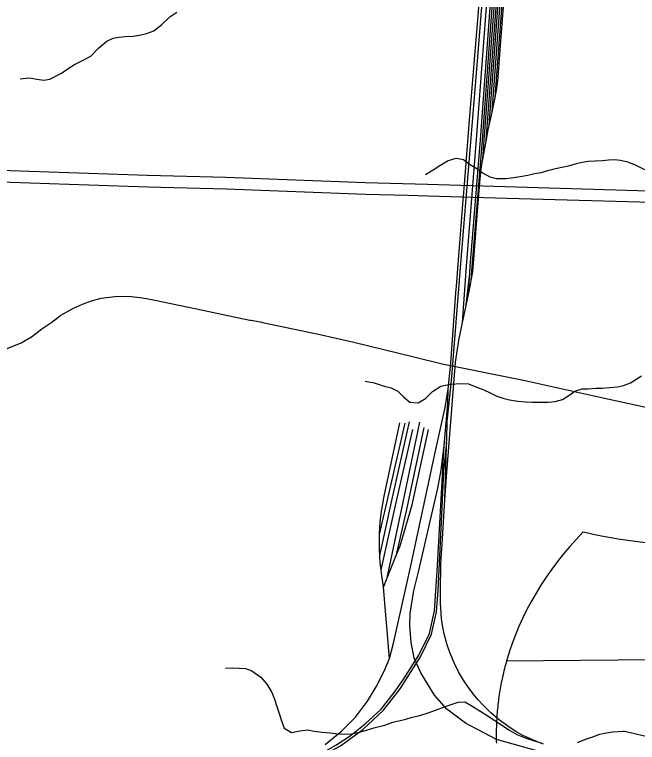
# Model space of a CAD drawing. Extents: x 114604 to 551442, y 316898 to 567001.
# Drawn here: x 165677 to 171017, y 387495 to 393732 of the extents above; entities that cross this region are included whole.
import ezdxf

# ---------------------------------------------------------------- set-up
doc = ezdxf.new("R2010")
doc.units = 0
for name, color, linetype in [('GE_P_Alignment', 7, 'Continuous'), ('GE_P_Alignment_1000_Bearings', 7, 'Continuous'), ('GE_P_Alignment_500_Bearings', 7, 'Continuous'), ('GE_P_Alignment_500_Stations', 7, 'Continuous'), ('PM_P_Cells', 7, 'Continuous')]:
    doc.layers.add(name, color=color, linetype=linetype)

msp = doc.modelspace()

# ---------------------------------------------------------------- linework, layer by layer
at = {"layer": 'GE_P_Alignment'}
msp.add_line((175333.9, 388231.6), (169894.8, 388192.4), dxfattribs=at)
msp.add_line((175333.9, 388231.6), (169894.8, 388192.4), dxfattribs=at)
msp.add_lwpolyline([(169894.8, 388192.4), (169890.1, 388175.7), (169885.5, 388159), (169881.1, 388142.2), (169876.7, 388125.4), (169872.5, 388108.6), (169868.4, 388091.7), (169864.5, 388074.8), (169860.7, 388057.9), (169857, 388040.9), (169853.4, 388023.9), (169849.9, 388006.9), (169846.6, 387989.9), (169843.4, 387972.8), (169840.4, 387955.7), (169837.4, 387938.6), (169834.6, 387921.5), (169832, 387904.3), (169829.4, 387887.2), (169827, 387870), (169824.8, 387852.8), (169822.6, 387835.5), (169820.6, 387818.3), (169818.7, 387801), (169817, 387783.7), (169815.3, 387766.4), (169813.9, 387749.1), (169812.5, 387731.7), (169811.3, 387714.4), (169810.2, 387697), (169809.2, 387679.6), (169808.4, 387662.2), (169807.7, 387644.8), (169807.2, 387627.4), (169806.8, 387610), (169806.5, 387592.6), (169806.4, 387575.1), (169806.4, 387557.7), (169806.5, 387540.2), (169806.7, 387522.7), (169807.1, 387505.3), (169807.7, 387487.8)], dxfattribs=at)
for centre, ratio, start_param, end_param in [((171559.7, 391996.1), 0.800001, 4.415841, 5.008937), ((173322.2, 387574.3), 0.8, 2.47259, 2.911027)]:
    msp.add_ellipse(centre, major_axis=(3515.8, 25.3), ratio=ratio, start_param=start_param, end_param=end_param, dxfattribs=at)
at = {"layer": 'GE_P_Alignment_1000_Bearings'}
for p, q in [((169746.1, 392780.3), (169771.1, 392896.2)), ((169690.7, 392492.1), (169719.5, 392644.7)), ((169549.2, 391244.1), (169577.9, 391490)), ((168872.7, 388905.5), (168947, 389089.8)), ((168840.1, 388824.6), (168872.7, 388905.5)), ((168892, 388214.2), (168840.1, 388824.6))]:
    msp.add_line(p, q, dxfattribs=at)
for points in [[(169796.9, 393021.3), (169859.5, 393864), (169915.8, 394493.3), (169934.2, 394765.4), (169962.4, 394922.2), (170001.3, 395092.9), (170062.3, 395303), (170078.5, 395344.7), (170313.4, 396104.6), (170498.3, 396674.8), (170546.9, 396887.9), (170576.9, 397032.8), (170694.4, 398537.9), (170718.2, 398843.2), (170723.1, 399124.6), (170704.8, 399282.5), (170670.7, 399461.9), (170626.1, 399648.6), (170583.4, 399819.1), (170514.8, 399996.4), (170348.7, 400411.6), (170285, 400559.2), (170277, 400582.6), (170246.9, 400655.7)], [(169771.1, 392896.2), (169843.1, 393865.3), (169899.4, 394494.6), (169917.9, 394767.4), (169946.3, 394925.5), (169985.4, 395097), (170046.7, 395307.9), (170062.8, 395349.6), (170297.7, 396109.6), (170482.5, 396679.2), (170530.9, 396891.4), (170560.6, 397035.1), (170678.1, 398539.2), (170701.8, 398843.9), (170706.7, 399123.8), (170688.6, 399280.1), (170654.7, 399458.5), (170610.1, 399644.7), (170567.7, 399814.2), (170499.6, 399990.4), (170333.6, 400405.3), (170269.7, 400553.2), (170261.5, 400577.3), (170251, 400611.3)], [(169746.1, 392780.3), (169826.8, 393866.7), (169883, 394495.9), (169901.6, 394769.5), (169930.3, 394928.8), (169969.5, 395101.1), (170031, 395312.7), (170047.2, 395354.4), (170282.1, 396114.5), (170466.7, 396683.6), (170514.9, 396894.8), (170544.3, 397037.4), (170661.7, 398540.4), (170685.5, 398844.7), (170690.3, 399123), (170672.3, 399277.6), (170638.6, 399455), (170594.2, 399640.8), (170552.1, 399809.2), (170484.3, 399984.4), (170318.4, 400399), (170261.4, 400531.2)], [(169719.5, 392644.7), (169720.2, 392654.1), (169810.4, 393868), (169866.7, 394497.2), (169885.3, 394771.5), (169914.2, 394932.1), (169953.6, 395105.3), (170015.3, 395317.5), (170031.5, 395359.2), (170266.5, 396119.5), (170450.8, 396687.9), (170498.8, 396898.3), (170528.1, 397039.7), (170645.4, 398541.7), (170669.1, 398845.5), (170673.9, 399122.2), (170656.1, 399275.1), (170622.6, 399451.6), (170578.2, 399636.9), (170536.4, 399804.2), (170469, 399978.4), (170303.3, 400392.7), (170277.2, 400453.2)], [(169690.7, 392492.1), (169703.9, 392655.3), (169794.1, 393869.3), (169850.3, 394498.5), (169869, 394773.5), (169898.1, 394935.3), (169937.7, 395109.4), (169999.6, 395322.3), (170015.8, 395364.1), (170250.8, 396124.4), (170435, 396692.3), (170482.8, 396901.8), (170511.8, 397042), (170629, 398543), (170652.7, 398846.3), (170657.4, 399121.4), (170639.9, 399272.6), (170606.5, 399448.1), (170562.3, 399633), (170520.7, 399799.3), (170453.8, 399972.4), (170302.8, 400349.7)], [(169591.9, 391453.4), (169599.9, 391571), (169687.5, 392656.6), (169777.7, 393870.7), (169834, 394499.8), (169852.7, 394775.5), (169882, 394938.6), (169921.8, 395113.5), (169983.9, 395327.1), (170000.1, 395368.9), (170235.2, 396129.4), (170419.2, 396696.7), (170466.8, 396905.3), (170495.5, 397044.3), (170612.7, 398544.3), (170636.3, 398847.1), (170641, 399120.6), (170623.7, 399270.1), (170590.5, 399444.7), (170546.4, 399629.1), (170505.1, 399794.3), (170438.5, 399966.4), (170332.5, 400231.4)], [(169567.2, 391331.8), (169583.5, 391572.2), (169671.2, 392657.9), (169761.4, 393872), (169817.6, 394501), (169836.4, 394777.5), (169865.9, 394941.9), (169906, 395117.6), (169968.2, 395331.9), (169984.5, 395373.8), (170219.5, 396134.3), (170403.3, 396701), (170450.7, 396908.8), (170479.2, 397046.6), (170596.3, 398545.6), (170619.9, 398847.8), (170624.6, 399119.8), (170607.4, 399267.7), (170574.4, 399441.2), (170530.4, 399625.2), (170489.4, 399789.3), (170423.2, 399960.4), (170366.4, 400102.4)], [(169518.1, 391092.9), (169550.8, 391574.6), (169638.4, 392660.4), (169728.7, 393874.7), (169784.9, 394503.6), (169803.7, 394781.5), (169833.8, 394948.4), (169874.2, 395125.8), (169936.9, 395341.6), (169949, 395379), (170055.8, 395708.8), (170320.7, 396533.7), (170395.3, 396777.3), (170430.8, 396914.7), (170453.8, 397088.5), (170469.9, 397270.9), (170496.6, 397660), (170582.7, 398721.5), (170599.7, 399011.6), (170588, 399190.3), (170564.1, 399374.2), (170522.9, 399551), (170446.3, 399828.2), (170391.1, 400008.4)], [(169387, 390245.6), (169422.4, 390592.7), (169505.2, 391633.3), (169649, 393370.6), (169766.9, 394835.1), (169782.5, 395073.1), (169818.1, 395434.5), (169887.1, 396219.8)], [(169796.9, 393021.3), (169812.3, 393098.3), (169822.7, 393192.7), (169843.9, 393467.6), (169886.1, 394021.9), (169905.9, 394237.6), (169953.8, 394647.7), (169975.4, 394856.9), (170000.1, 395020.8), (170028.9, 395131.1), (170050.5, 395209.9), (170085.8, 395318.4), (170094.2, 395339.9)], [(169395.5, 390520.8), (169416.8, 390744.8), (169460.2, 391346.4), (169463.1, 391377.6), (169465.2, 391403.5), (169518.2, 392069.5), (169530.7, 392241.7), (169578.3, 392827.7), (169655.3, 393757.3), (169666.4, 393916.6), (169680.1, 394020.9)], [(169771.1, 392896.2), (169780.2, 392938), (169796.9, 393021.3)], [(169719.5, 392644.7), (169738.1, 392743.5), (169746.1, 392780.3)], [(169591.9, 391453.4), (169606.3, 391526.1), (169620.7, 391708.5), (169646.9, 392046.3), (169669.9, 392327.7), (169675.8, 392408.2), (169685.5, 392464.7), (169690.7, 392492.1)], [(169567.2, 391331.8), (169584.8, 391417.8), (169591.9, 391453.4)], [(169518.1, 391092.9), (169528.5, 391143.6), (169567.2, 391331.8)], [(169366.2, 389572.6), (169378.8, 389771.7), (169425.3, 390351.5), (169457.4, 390753.7), (169486.4, 390938.8), (169518.1, 391092.9)], [(168340.6, 387476.1), (168479.9, 387591.3), (168599.4, 387712.5), (168704.2, 387849.6), (168778.1, 387971), (168846.5, 388104.7), (168892, 388214.2), (168926.4, 388344.5), (169074.5, 389006.8), (169282.2, 389977.7), (169367.7, 390364.4), (169395.5, 390520.8)], [(170212.3, 387479.2), (170144.5, 387504.4), (170074.6, 387535.6), (170035.2, 387554), (169981.9, 387583.2), (169908.8, 387630), (169893, 387641.4), (169835.7, 387684.4), (169760.7, 387748.8), (169694.4, 387813.5), (169651.8, 387858.5), (169609.2, 387910.4), (169569.9, 387964.1), (169526.5, 388027.7), (169483.8, 388100.2), (169447.7, 388172.4), (169408.1, 388265.6), (169386.2, 388331.3), (169359.5, 388424.9), (169344.5, 388497.3), (169336.9, 388556.1), (169328.7, 388687.3), (169328.6, 388781.4), (169331.1, 389028), (169345.2, 389240.6), (169366.2, 389572.6), (169391.8, 390398.4), (169395.5, 390520.8)], [(170721.1, 387385.1), (170569.8, 387385.5), (170392.7, 387390.7), (170164.6, 387419), (169809.7, 387520.6), (169541.7, 387659.4), (169382, 387779.3), (169276.9, 387899.7), (169159.7, 388090.2), (169104.1, 388218.7), (169077.1, 388350.1), (169064.3, 388498.4), (169067.5, 388600), (169098.6, 388796.9), (169141.6, 388967.8), (169304.6, 389672.1), (169334.7, 389828.6), (169359.2, 390038.4), (169391.8, 390398.4)], [(168808.3, 389097.8), (168911.9, 389568.9), (169063.3, 390240.7)], [(168872.7, 388905.5), (169007.5, 389554.4), (169150.1, 390239.1)], [(168806, 389276.2), (168809.6, 389342.3), (168815.4, 389408.2), (168823.5, 389473.9), (168834, 389539.2), (168846.7, 389604.2), (168981, 390231.9)], [(168806, 389276.2), (168893.9, 389657.8), (169026.5, 390231.7)], [(169185.2, 390193.8), (169036.1, 389489.5), (168947, 389089.8)], [(168947, 389089.8), (168983.3, 389179.8), (169085, 389529.5), (169226.2, 390176.4)], [(168819.7, 388973.8), (168942.6, 389523.6), (169092, 390175.8)], [(166334.9, 387063), (167100.1, 387123.5), (167645.3, 387170.4), (167857.3, 387209.7), (168070.4, 387272.4), (168261.3, 387350.6), (168471.4, 387466.7), (168663.1, 387604.8), (168839, 387770.2), (168982.3, 387953.5), (169156.1, 388228.2), (169251, 388422.9), (169293.9, 388613.4), (169308.2, 388797.1), (169338.7, 389447.1), (169358.2, 389819.7), (169381.5, 390066.1)], [(166513.1, 387096.6), (166800.7, 387118.2), (167266.7, 387152.8), (167623.2, 387186.6), (167775.4, 387208.5), (168027.5, 387284.6), (168284.6, 387388), (168432.4, 387471.1), (168554.3, 387551.4), (168682.4, 387653.9), (168820.9, 387778.6), (168930.5, 387921.3), (169007.9, 388031.3), (169143.1, 388243.2), (169234.2, 388427.5), (169275.8, 388621.8), (169299.4, 388963.1), (169359.2, 390038.4)], [(168808.3, 389097.8), (168805.9, 389143.9), (168804.8, 389210.1), (168806, 389276.2)], [(168819.7, 388973.8), (168815, 389011.9), (168809.3, 389077.8), (168808.3, 389097.8)], [(168840.1, 388824.6), (168823, 388946.2), (168819.7, 388973.8)]]:
    msp.add_lwpolyline(points, dxfattribs=at)
at = {"layer": 'GE_P_Alignment_500_Bearings'}
for points in [[(164043.9, 390892.7), (164610.3, 390859.4), (165045.2, 390826.7), (165340.2, 390818.9), (165514.6, 390842.4), (165614.9, 390869.6), (165733.1, 390919.1), (165823.7, 390970.6), (165911.4, 391037.6), (165996.3, 391096.6), (166075.2, 391155.4), (166130, 391188.6), (166183.1, 391217), (166258.9, 391249.1), (166336.9, 391278.3), (166419.6, 391300.7), (166536.9, 391315.1), (166636.2, 391317.3), (166680.6, 391316.2), (166752.2, 391308.4), (166808.7, 391298.2), (166895.4, 391280.8), (167236.8, 391210.3), (167694.6, 391114.2)], [(167694.6, 391114.2), (167704.9, 391112), (167798.4, 391094.9)], [(167798.4, 391094.9), (167803.6, 391093.9), (168283.8, 390993.5), (168584.6, 390925.7), (169099.5, 390797.7), (169343.8, 390738.5), (170041, 390598.2), (170295.8, 390541.4), (170682.5, 390456.6)], [(170682.5, 390456.6), (171089.7, 390367.3), (171664.2, 390240.6), (172480.9, 390055.6)]]:
    msp.add_lwpolyline(points, dxfattribs=at)
at = {"layer": 'GE_P_Alignment_500_Stations'}
for points in [[(160999.8, 392616.8), (162647.4, 392514), (163609.7, 392458.8), (163934.2, 392450), (164602.5, 392424.2), (165466.2, 392400.7), (166817.4, 392356.3), (167488.8, 392337.5), (168683, 392293.3), (169218.1, 392279), (171400.5, 392211.6), (172034.3, 392192.9), (172084.3, 392190.4), (172687, 392167.1), (172737.1, 392165.2), (172771.9, 392164.2), (172912.3, 392158), (173104.7, 392149.4), (174429.9, 392104.6), (174582.3, 392093.6)], [(163909, 392351.2), (163943.3, 392350.4), (164600.8, 392330.1), (164889.9, 392316), (165468.3, 392300.2), (166819.5, 392255.7), (167490.9, 392236.9), (168685, 392192.7), (169048.9, 392183)], [(169048.9, 392183), (169220.2, 392178.5), (169796.1, 392161.9)], [(169796.1, 392161.9), (171342.8, 392117.3), (171394.2, 392114.9), (171925.9, 392096.8)]]:
    msp.add_lwpolyline(points, dxfattribs=at)
at = {"layer": 'PM_P_Cells'}
for points in [[(165725.8, 393181.4), (165805.8, 393189.1), (165867.8, 393178.9), (165929.8, 393170.7), (165979.8, 393178.5), (166080, 393230.2), (166144.3, 393274), (166198.4, 393307.8), (166254.5, 393333.7), (166332.7, 393375.4), (166399.1, 393447.3), (166469.3, 393503.1), (166521.5, 393528.9), (166571.5, 393536.7), (166625.5, 393542.5), (166691.6, 393546.3), (166749.6, 393556.1), (166807.7, 393569.9), (166871.8, 393591.7), (166940.1, 393645.5), (167008.4, 393711.3), (167068.6, 393753.2)], [(169198.8, 392361.2), (169265, 392401), (169323.2, 392436.9), (169387.4, 392478.7), (169461.5, 392502.4), (169525.5, 392488.2), (169577.3, 392449.9), (169641.1, 392411.6), (169695, 392371.4), (169750.9, 392341.1), (169808.8, 392326.9), (169890.8, 392326.6), (169954.9, 392334.3), (170010.9, 392344.1), (170077, 392355.9), (170133.1, 392369.7), (170191.1, 392379.5), (170257.2, 392399.3), (170313.3, 392411.1), (170437.4, 392438.7), (170493.5, 392454.5), (170543.6, 392466.3), (170595.6, 392474.1), (170653.6, 392477.9), (170717.7, 392481.7), (170767.7, 392487.5), (170819.7, 392489.3), (170871.7, 392485.1), (170931.7, 392468.8), (170983.6, 392450.6)], [(171168.6, 392359.6), (170983.6, 392450.6)], [(168682.9, 390590.7), (168760.8, 390576.4), (168844.7, 390548), (168906.7, 390533.8), (168962.5, 390505.5), (169010.3, 390455.3), (169066.2, 390409), (169136.1, 390404.8), (169200.3, 390442.6), (169258.6, 390500.4), (169330.8, 390548.2), (169410.9, 390565.9), (169507, 390571.6), (169569, 390567.3), (169630.9, 390541.1), (169698.7, 390514.8), (169754.7, 390490.5), (169810.5, 390462.3), (169862.5, 390444.1), (169920.4, 390429.8), (169990.4, 390417.5), (170058.4, 390413.3), (170116.4, 390411.1), (170254.4, 390410.5), (170312.4, 390416.3), (170374.5, 390434.1), (170428.7, 390466), (170480.9, 390503.8), (170543, 390525.6), (170593, 390525.4), (170661, 390529.2), (170713, 390529), (170775.1, 390534.8), (170847.1, 390542.5), (170897.2, 390552.3), (170957.3, 390576.1), (171051.6, 390634.6)], [(167485.7, 388131.8), (167543.8, 388133.6), (167603.8, 388131.3), (167657.7, 388127.1), (167711.7, 388106.9), (167787.4, 388054.5), (167841.2, 387994.2), (167878.9, 387928), (167902.7, 387873.8), (167924.4, 387803.7), (167946.1, 387741.5), (167963.9, 387689.4), (167987.5, 387617.2), (168051.4, 387580.9), (168123.5, 387594.6), (168191.5, 387602.4), (168245.5, 387592.2), (168313.5, 387581.9), (168381.5, 387577.6), (168447.4, 387569.4), (168501.4, 387565.2), (168565.5, 387568.9), (168645.5, 387586.6), (168695.6, 387598.5), (168767.7, 387622.2), (168851.8, 387643.9), (168920, 387667.7), (168982, 387683.5), (169032.1, 387695.3), (169086.2, 387711.2), (169150.3, 387726.9), (169230.4, 387750.7), (169308.5, 387778.4), (169370.7, 387802.2), (169420.7, 387820.1), (169478.8, 387839.9), (169536.9, 387841.6), (169592.7, 387811.4), (169674.5, 387759), (169728.4, 387724.8), (169794.2, 387682.4), (169852, 387644.2), (169921.9, 387597.8), (169983.7, 387563.6), (170053.6, 387535.3), (170121.5, 387511), (170191.4, 387490.7)], [(170501.5, 387493.5), (170565.6, 387519.3), (170625.7, 387541.1), (170693.5, 387565.4), (170749.6, 387578.3), (170805.7, 387584.9), (170893.1, 387591.8), (170905.5, 387591.9), (170980.6, 387573.7), (171113.9, 387543.4)]]:
    msp.add_lwpolyline(points, dxfattribs=at)

doc.saveas('drawing.dxf')
